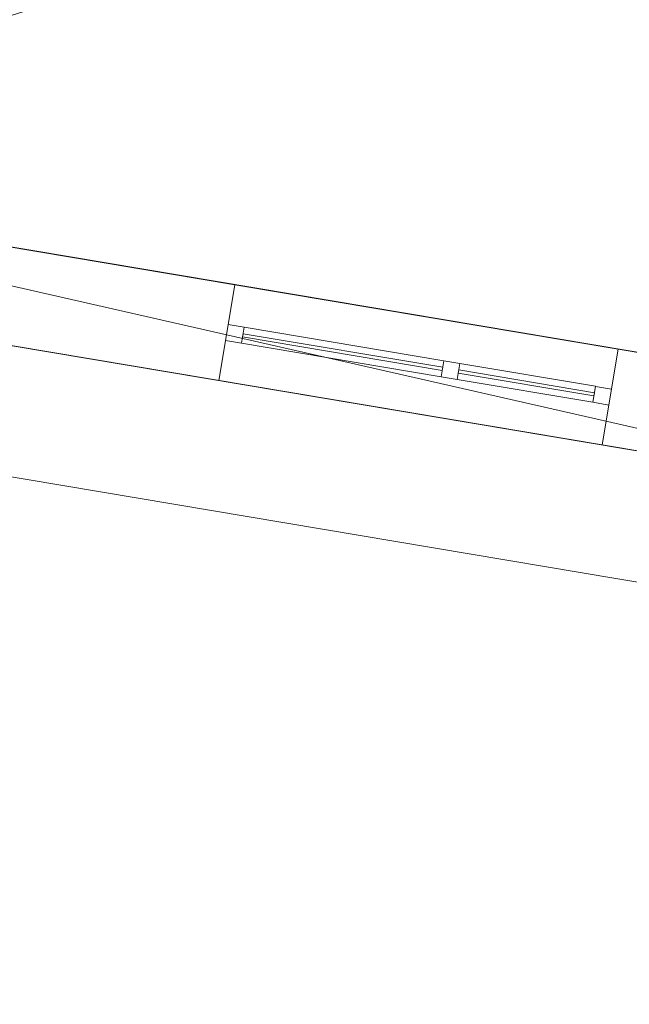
# Model space of a CAD drawing. Header units: millimetres. Extents: x -430348 to -225823, y -86243 to 5084.
# Tile 680 of 1056: x -358638 to -356756, y -8642 to -5601. Entities that reach past the tile are written whole.
import ezdxf

# ---------------------------------------------------------------- set-up
doc = ezdxf.new("R2010")
doc.units = ezdxf.units.MM
for name, color, linetype, lineweight in [('A-GLAZ-CURT', 52, 'Continuous', 9), ('A-GLAZ-CWMG', 51, 'Continuous', 9), ('A-ROOF', 132, 'Continuous', 9), ('A-WALL', 113, 'Continuous', 9)]:
    doc.layers.add(name, color=color, linetype=linetype, lineweight=lineweight)

# ---------------------------------------------------------------- blocks, each defined once
blk = doc.blocks.new('System Panel - Glazed-518796-_3D_ Copy 1')
at = {"layer": 'A-GLAZ-CURT', "transparency": 33554471}
mesh = blk.add_polyface(dxfattribs=at)
corners = [(-312.5, 5), (-312.5, 5, 500), (312.5, 5, 500), (312.5, 5)]
mesh.append_faces([[corners[k] for k in face] for face in [(2, 3, 0, 1)]])
mesh = blk.add_polyface(dxfattribs=at)
corners = [(312.5, -5), (-312.5, -5), (-312.5, 5), (312.5, 5)]
mesh.append_faces([[corners[k] for k in face] for face in [(0, 1, 2, 3)]])
mesh = blk.add_polyface(dxfattribs=at)
corners = [(-312.5, -5, 500), (312.5, -5, 500), (312.5, 5, 500), (-312.5, 5, 500)]
mesh.append_faces([[corners[k] for k in face] for face in [(3, 0, 1, 2)]])
mesh = blk.add_polyface(dxfattribs=at)
corners = [(-312.5, -5), (-312.5, -5, 500), (-312.5, 5, 500), (-312.5, 5)]
mesh.append_faces([[corners[k] for k in face] for face in [(0, 1, 2, 3)]])
mesh = blk.add_polyface(dxfattribs=at)
corners = [(312.5, -5, 500), (312.5, -5), (312.5, 5), (312.5, 5, 500)]
mesh.append_faces([[corners[k] for k in face] for face in [(0, 1, 2, 3)]])
mesh = blk.add_polyface(dxfattribs=at)
corners = [(-312.5, -5), (312.5, -5), (312.5, -5, 500), (-312.5, -5, 500)]
mesh.append_faces([[corners[k] for k in face] for face in [(2, 3, 0, 1)]])
blk = doc.blocks.new('Rectangular Mullion - 50mm x 50mm-372304-_3D_ Copy 1')
at = {"layer": 'A-GLAZ-CWMG'}
mesh = blk.add_polyface(dxfattribs=at)
corners = [(0, 25), (-50, 25), (-50, -25), (0, -25)]
mesh.append_faces([[corners[k] for k in face] for face in [(2, 3, 0, 1)]])
mesh = blk.add_polyface(dxfattribs=at)
corners = [(-50, 25), (0, 25), (0, 25, -575), (-50, 25, -575)]
mesh.append_faces([[corners[k] for k in face] for face in [(3, 0, 1, 2)]])
mesh = blk.add_polyface(dxfattribs=at)
corners = [(-50, -25), (-50, 25), (-50, 25, -575), (-50, -25, -575)]
mesh.append_faces([[corners[k] for k in face] for face in [(3, 0, 1, 2)]])
mesh = blk.add_polyface(dxfattribs=at)
corners = [(0, 25), (0, -25), (0, -25, -575), (0, 25, -575)]
mesh.append_faces([[corners[k] for k in face] for face in [(3, 0, 1, 2)]])
mesh = blk.add_polyface(dxfattribs=at)
corners = [(0, -25), (-50, -25), (-50, -25, -575), (0, -25, -575)]
mesh.append_faces([[corners[k] for k in face] for face in [(3, 0, 1, 2)]])
blk = doc.blocks.new('Rectangular Mullion - 50mm x 50mm-286072-_3D_ Copy 1')
at = {"layer": 'A-GLAZ-CWMG'}
mesh = blk.add_polyface(dxfattribs=at)
corners = [(0, 25), (-50, 25), (-50, -25), (0, -25)]
mesh.append_faces([[corners[k] for k in face] for face in [(3, 0, 1, 2)]])
mesh = blk.add_polyface(dxfattribs=at)
corners = [(0, 25, -425), (0, -25, -425), (-50, -25, -425), (-50, 25, -425)]
mesh.append_faces([[corners[k] for k in face] for face in [(3, 0, 1, 2)]])
mesh = blk.add_polyface(dxfattribs=at)
corners = [(-50, 25), (0, 25), (0, 25, -425), (-50, 25, -425)]
mesh.append_faces([[corners[k] for k in face] for face in [(0, 1, 2, 3)]])
mesh = blk.add_polyface(dxfattribs=at)
corners = [(-50, -25), (-50, 25), (-50, 25, -425), (-50, -25, -425)]
mesh.append_faces([[corners[k] for k in face] for face in [(0, 1, 2, 3)]])
mesh = blk.add_polyface(dxfattribs=at)
corners = [(0, 25), (0, -25), (0, -25, -425), (0, 25, -425)]
mesh.append_faces([[corners[k] for k in face] for face in [(0, 1, 2, 3)]])
mesh = blk.add_polyface(dxfattribs=at)
corners = [(0, -25), (-50, -25), (-50, -25, -425), (0, -25, -425)]
mesh.append_faces([[corners[k] for k in face] for face in [(0, 1, 2, 3)]])
blk = doc.blocks.new('Rectangular Mullion - 50mm x 50mm-372305-_3D_ Copy 1')
at = {"layer": 'A-GLAZ-CWMG'}
mesh = blk.add_polyface(dxfattribs=at)
corners = [(0, 25), (-50, 25), (-50, -25), (0, -25)]
mesh.append_faces([[corners[k] for k in face] for face in [(3, 0, 1, 2)]])
mesh = blk.add_polyface(dxfattribs=at)
corners = [(-50, 25), (0, 25), (0, 25, -575), (-50, 25, -575)]
mesh.append_faces([[corners[k] for k in face] for face in [(3, 0, 1, 2)]])
mesh = blk.add_polyface(dxfattribs=at)
corners = [(-50, -25), (-50, 25), (-50, 25, -575), (-50, -25, -575)]
mesh.append_faces([[corners[k] for k in face] for face in [(3, 0, 1, 2)]])
mesh = blk.add_polyface(dxfattribs=at)
corners = [(0, 25), (0, -25), (0, -25, -575), (0, 25, -575)]
mesh.append_faces([[corners[k] for k in face] for face in [(3, 0, 1, 2)]])
mesh = blk.add_polyface(dxfattribs=at)
corners = [(0, -25), (-50, -25), (-50, -25, -575), (0, -25, -575)]
mesh.append_faces([[corners[k] for k in face] for face in [(3, 0, 1, 2)]])
blk = doc.blocks.new('Rectangular Mullion - 50mm x 50mm-374248-_3D_ Copy 1')
at = {"layer": 'A-GLAZ-CWMG'}
mesh = blk.add_polyface(dxfattribs=at)
corners = [(0, 25), (-50, 25), (-50, -25), (0, -25)]
mesh.append_faces([[corners[k] for k in face] for face in [(3, 0, 1, 2)]])
mesh = blk.add_polyface(dxfattribs=at)
corners = [(0, 25, -625), (0, -25, -625), (-50, -25, -625), (-50, 25, -625)]
mesh.append_faces([[corners[k] for k in face] for face in [(3, 0, 1, 2)]])
mesh = blk.add_polyface(dxfattribs=at)
corners = [(-50, 25), (0, 25), (0, 25, -625), (-50, 25, -625)]
mesh.append_faces([[corners[k] for k in face] for face in [(0, 1, 2, 3)]])
mesh = blk.add_polyface(dxfattribs=at)
corners = [(-50, -25), (-50, 25), (-50, 25, -625), (-50, -25, -625)]
mesh.append_faces([[corners[k] for k in face] for face in [(0, 1, 2, 3)]])
mesh = blk.add_polyface(dxfattribs=at)
corners = [(0, 25), (0, -25), (0, -25, -625), (0, 25, -625)]
mesh.append_faces([[corners[k] for k in face] for face in [(0, 1, 2, 3)]])
mesh = blk.add_polyface(dxfattribs=at)
corners = [(0, -25), (-50, -25), (-50, -25, -625), (0, -25, -625)]
mesh.append_faces([[corners[k] for k in face] for face in [(0, 1, 2, 3)]])
blk = doc.blocks.new('System Panel - Glazed-518838-_3D_ Copy 1')
at = {"layer": 'A-GLAZ-CURT', "transparency": 33554471}
mesh = blk.add_polyface(dxfattribs=at)
corners = [(-212.5, 5), (-212.5, 5, 500), (212.5, 5, 500), (212.5, 5)]
mesh.append_faces([[corners[k] for k in face] for face in [(1, 2, 3, 0)]])
mesh = blk.add_polyface(dxfattribs=at)
corners = [(212.5, -5), (-212.5, -5), (-212.5, 5), (212.5, 5)]
mesh.append_faces([[corners[k] for k in face] for face in [(3, 0, 1, 2)]])
mesh = blk.add_polyface(dxfattribs=at)
corners = [(-212.5, -5, 500), (212.5, -5, 500), (212.5, 5, 500), (-212.5, 5, 500)]
mesh.append_faces([[corners[k] for k in face] for face in [(0, 1, 2, 3)]])
mesh = blk.add_polyface(dxfattribs=at)
corners = [(-212.5, -5), (-212.5, -5, 500), (-212.5, 5, 500), (-212.5, 5)]
mesh.append_faces([[corners[k] for k in face] for face in [(0, 1, 2, 3)]])
mesh = blk.add_polyface(dxfattribs=at)
corners = [(212.5, -5, 500), (212.5, -5), (212.5, 5), (212.5, 5, 500)]
mesh.append_faces([[corners[k] for k in face] for face in [(0, 1, 2, 3)]])
mesh = blk.add_polyface(dxfattribs=at)
corners = [(-212.5, -5), (212.5, -5), (212.5, -5, 500), (-212.5, -5, 500)]
mesh.append_faces([[corners[k] for k in face] for face in [(3, 0, 1, 2)]])
blk = doc.blocks.new('Rectangular Mullion - 50mm x 50mm-374249-_3D_ Copy 1')
at = {"layer": 'A-GLAZ-CWMG'}
mesh = blk.add_polyface(dxfattribs=at)
corners = [(0, 25), (-50, 25), (-50, -25), (0, -25)]
mesh.append_faces([[corners[k] for k in face] for face in [(3, 0, 1, 2)]])
mesh = blk.add_polyface(dxfattribs=at)
corners = [(0, 25, -625), (0, -25, -625), (-50, -25, -625), (-50, 25, -625)]
mesh.append_faces([[corners[k] for k in face] for face in [(3, 0, 1, 2)]])
mesh = blk.add_polyface(dxfattribs=at)
corners = [(-50, 25), (0, 25), (0, 25, -625), (-50, 25, -625)]
mesh.append_faces([[corners[k] for k in face] for face in [(0, 1, 2, 3)]])
mesh = blk.add_polyface(dxfattribs=at)
corners = [(-50, -25), (-50, 25), (-50, 25, -625), (-50, -25, -625)]
mesh.append_faces([[corners[k] for k in face] for face in [(0, 1, 2, 3)]])
mesh = blk.add_polyface(dxfattribs=at)
corners = [(0, 25), (0, -25), (0, -25, -625), (0, 25, -625)]
mesh.append_faces([[corners[k] for k in face] for face in [(0, 1, 2, 3)]])
mesh = blk.add_polyface(dxfattribs=at)
corners = [(0, -25), (-50, -25), (-50, -25, -625), (0, -25, -625)]
mesh.append_faces([[corners[k] for k in face] for face in [(0, 1, 2, 3)]])
blk = doc.blocks.new('Rectangular Mullion - 50mm x 50mm-286071-_3D_ Copy 1')
at = {"layer": 'A-GLAZ-CWMG'}
mesh = blk.add_polyface(dxfattribs=at)
corners = [(0, 25), (-50, 25), (-50, -25), (0, -25)]
mesh.append_faces([[corners[k] for k in face] for face in [(2, 3, 0, 1)]])
mesh = blk.add_polyface(dxfattribs=at)
corners = [(0, 25, -425), (0, -25, -425), (-50, -25, -425), (-50, 25, -425)]
mesh.append_faces([[corners[k] for k in face] for face in [(0, 1, 2, 3)]])
mesh = blk.add_polyface(dxfattribs=at)
corners = [(-50, 25), (0, 25), (0, 25, -425), (-50, 25, -425)]
mesh.append_faces([[corners[k] for k in face] for face in [(0, 1, 2, 3)]])
mesh = blk.add_polyface(dxfattribs=at)
corners = [(-50, -25), (-50, 25), (-50, 25, -425), (-50, -25, -425)]
mesh.append_faces([[corners[k] for k in face] for face in [(0, 1, 2, 3)]])
mesh = blk.add_polyface(dxfattribs=at)
corners = [(0, 25), (0, -25), (0, -25, -425), (0, 25, -425)]
mesh.append_faces([[corners[k] for k in face] for face in [(0, 1, 2, 3)]])
mesh = blk.add_polyface(dxfattribs=at)
corners = [(0, -25), (-50, -25), (-50, -25, -425), (0, -25, -425)]
mesh.append_faces([[corners[k] for k in face] for face in [(0, 1, 2, 3)]])
blk = doc.blocks.new('Rectangular Mullion - 50mm x 50mm-372307-_3D_ Copy 1')
at = {"layer": 'A-GLAZ-CWMG'}
mesh = blk.add_polyface(dxfattribs=at)
corners = [(0, 25, -575), (0, -25, -575), (-50, -25, -575), (-50, 25, -575)]
mesh.append_faces([[corners[k] for k in face] for face in [(0, 1, 2, 3)]])
mesh = blk.add_polyface(dxfattribs=at)
corners = [(-50, 25), (0, 25), (0, 25, -575), (-50, 25, -575)]
mesh.append_faces([[corners[k] for k in face] for face in [(3, 0, 1, 2)]])
mesh = blk.add_polyface(dxfattribs=at)
corners = [(-50, -25), (-50, 25), (-50, 25, -575), (-50, -25, -575)]
mesh.append_faces([[corners[k] for k in face] for face in [(3, 0, 1, 2)]])
mesh = blk.add_polyface(dxfattribs=at)
corners = [(0, 25), (0, -25), (0, -25, -575), (0, 25, -575)]
mesh.append_faces([[corners[k] for k in face] for face in [(3, 0, 1, 2)]])
mesh = blk.add_polyface(dxfattribs=at)
corners = [(0, -25), (-50, -25), (-50, -25, -575), (0, -25, -575)]
mesh.append_faces([[corners[k] for k in face] for face in [(3, 0, 1, 2)]])
blk = doc.blocks.new('Rectangular Mullion - 50mm x 50mm-372306-_3D_ Copy 1')
at = {"layer": 'A-GLAZ-CWMG'}
mesh = blk.add_polyface(dxfattribs=at)
corners = [(0, 25, -575), (0, -25, -575), (-50, -25, -575), (-50, 25, -575)]
mesh.append_faces([[corners[k] for k in face] for face in [(3, 0, 1, 2)]])
mesh = blk.add_polyface(dxfattribs=at)
corners = [(-50, 25), (0, 25), (0, 25, -575), (-50, 25, -575)]
mesh.append_faces([[corners[k] for k in face] for face in [(3, 0, 1, 2)]])
mesh = blk.add_polyface(dxfattribs=at)
corners = [(-50, -25), (-50, 25), (-50, 25, -575), (-50, -25, -575)]
mesh.append_faces([[corners[k] for k in face] for face in [(3, 0, 1, 2)]])
mesh = blk.add_polyface(dxfattribs=at)
corners = [(0, 25), (0, -25), (0, -25, -575), (0, 25, -575)]
mesh.append_faces([[corners[k] for k in face] for face in [(3, 0, 1, 2)]])
mesh = blk.add_polyface(dxfattribs=at)
corners = [(0, -25), (-50, -25), (-50, -25, -575), (0, -25, -575)]
mesh.append_faces([[corners[k] for k in face] for face in [(3, 0, 1, 2)]])
blk = doc.blocks.new('Rectangular Mullion - 50mm x 50mm-225392-_3D_ Copy 1')
at = {"layer": 'A-GLAZ-CWMG'}
mesh = blk.add_polyface(dxfattribs=at)
corners = [(25, 25), (-25, 25), (-25, -25), (25, -25)]
mesh.append_faces([[corners[k] for k in face] for face in [(2, 3, 0, 1)]])
mesh = blk.add_polyface(dxfattribs=at)
corners = [(25, 25, -425), (25, -25, -425), (-25, -25, -425), (-25, 25, -425)]
mesh.append_faces([[corners[k] for k in face] for face in [(0, 1, 2, 3)]])
mesh = blk.add_polyface(dxfattribs=at)
corners = [(-25, 25), (25, 25), (25, 25, -425), (-25, 25, -425)]
mesh.append_faces([[corners[k] for k in face] for face in [(3, 0, 1, 2)]])
mesh = blk.add_polyface(dxfattribs=at)
corners = [(-25, -25), (-25, 25), (-25, 25, -425), (-25, -25, -425)]
mesh.append_faces([[corners[k] for k in face] for face in [(3, 0, 1, 2)]])
mesh = blk.add_polyface(dxfattribs=at)
corners = [(25, 25), (25, -25), (25, -25, -425), (25, 25, -425)]
mesh.append_faces([[corners[k] for k in face] for face in [(3, 0, 1, 2)]])
mesh = blk.add_polyface(dxfattribs=at)
corners = [(25, -25), (-25, -25), (-25, -25, -425), (25, -25, -425)]
mesh.append_faces([[corners[k] for k in face] for face in [(3, 0, 1, 2)]])
blk = doc.blocks.new('Rectangular Mullion - 50mm x 50mm-378290-_3D_ Copy 1')
at = {"layer": 'A-GLAZ-CWMG'}
mesh = blk.add_polyface(dxfattribs=at)
corners = [(25, 25), (-25, 25), (-25, -25), (25, -25)]
mesh.append_faces([[corners[k] for k in face] for face in [(2, 3, 0, 1)]])
mesh = blk.add_polyface(dxfattribs=at)
corners = [(25, 25, -625), (25, -25, -625), (-25, -25, -625), (-25, 25, -625)]
mesh.append_faces([[corners[k] for k in face] for face in [(0, 1, 2, 3)]])
mesh = blk.add_polyface(dxfattribs=at)
corners = [(-25, 25), (25, 25), (25, 25, -625), (-25, 25, -625)]
mesh.append_faces([[corners[k] for k in face] for face in [(0, 1, 2, 3)]])
mesh = blk.add_polyface(dxfattribs=at)
corners = [(-25, -25), (-25, 25), (-25, 25, -625), (-25, -25, -625)]
mesh.append_faces([[corners[k] for k in face] for face in [(0, 1, 2, 3)]])
mesh = blk.add_polyface(dxfattribs=at)
corners = [(25, 25), (25, -25), (25, -25, -625), (25, 25, -625)]
mesh.append_faces([[corners[k] for k in face] for face in [(0, 1, 2, 3)]])
mesh = blk.add_polyface(dxfattribs=at)
corners = [(25, -25), (-25, -25), (-25, -25, -625), (25, -25, -625)]
mesh.append_faces([[corners[k] for k in face] for face in [(0, 1, 2, 3)]])
blk = doc.blocks.new('Rectangular Mullion - 50mm x 50mm-379571-_3D_ Copy 1')
at = {"layer": 'A-GLAZ-CWMG'}
mesh = blk.add_polyface(dxfattribs=at)
corners = [(25, 25, -575), (25, -25, -575), (-25, -25, -575), (-25, 25, -575)]
mesh.append_faces([[corners[k] for k in face] for face in [(0, 1, 2, 3)]])
mesh = blk.add_polyface(dxfattribs=at)
corners = [(-25, 25), (25, 25), (25, 25, -575), (-25, 25, -575)]
mesh.append_faces([[corners[k] for k in face] for face in [(3, 0, 1, 2)]])
mesh = blk.add_polyface(dxfattribs=at)
corners = [(-25, -25), (-25, 25), (-25, 25, -575), (-25, -25, -575)]
mesh.append_faces([[corners[k] for k in face] for face in [(3, 0, 1, 2)]])
mesh = blk.add_polyface(dxfattribs=at)
corners = [(25, 25), (25, -25), (25, -25, -575), (25, 25, -575)]
mesh.append_faces([[corners[k] for k in face] for face in [(3, 0, 1, 2)]])
mesh = blk.add_polyface(dxfattribs=at)
corners = [(25, -25), (-25, -25), (-25, -25, -575), (25, -25, -575)]
mesh.append_faces([[corners[k] for k in face] for face in [(3, 0, 1, 2)]])
blk = doc.blocks.new('Rectangular Mullion - 50mm x 50mm-379572-_3D_ Copy 1')
at = {"layer": 'A-GLAZ-CWMG'}
mesh = blk.add_polyface(dxfattribs=at)
corners = [(25, 25), (-25, 25), (-25, -25), (25, -25)]
mesh.append_faces([[corners[k] for k in face] for face in [(2, 3, 0, 1)]])
mesh = blk.add_polyface(dxfattribs=at)
corners = [(-25, 25), (25, 25), (25, 25, -575), (-25, 25, -575)]
mesh.append_faces([[corners[k] for k in face] for face in [(3, 0, 1, 2)]])
mesh = blk.add_polyface(dxfattribs=at)
corners = [(-25, -25), (-25, 25), (-25, 25, -575), (-25, -25, -575)]
mesh.append_faces([[corners[k] for k in face] for face in [(3, 0, 1, 2)]])
mesh = blk.add_polyface(dxfattribs=at)
corners = [(25, 25), (25, -25), (25, -25, -575), (25, 25, -575)]
mesh.append_faces([[corners[k] for k in face] for face in [(3, 0, 1, 2)]])
mesh = blk.add_polyface(dxfattribs=at)
corners = [(25, -25), (-25, -25), (-25, -25, -575), (25, -25, -575)]
mesh.append_faces([[corners[k] for k in face] for face in [(3, 0, 1, 2)]])

msp = doc.modelspace()

# ---------------------------------------------------------------- block references
at = {"layer": 'A-GLAZ-CURT', "transparency": 33554471, "rotation": 350.4526997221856}
for name, p in [('System Panel - Glazed-518796-_3D_ Copy 1', (-357640.7, -6627.7, 62157.6)), ('System Panel - Glazed-518796-_3D_ Copy 1', (-357640.7, -6627.7, 62707.6)), ('System Panel - Glazed-518838-_3D_ Copy 1', (-357073.7, -6723, 62157.6)), ('System Panel - Glazed-518838-_3D_ Copy 1', (-357073.7, -6723, 62707.6))]:
    msp.add_blockref(name, p, dxfattribs=at)
at = {"layer": 'A-GLAZ-CWMG', "rotation": 170.4526997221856}
for name, p in [('Rectangular Mullion - 50mm x 50mm-372304-_3D_ Copy 1', (-357998.2, -6567.6, 63257.6)), ('Rectangular Mullion - 50mm x 50mm-372307-_3D_ Copy 1', (-357998.2, -6567.6, 62682.6))]:
    msp.add_blockref(name, p, dxfattribs=at)
at = {"layer": 'A-GLAZ-CWMG', "extrusion": (-0.986149, 0.165862, 0), "rotation": 270}
for name, p in [('Rectangular Mullion - 50mm x 50mm-374248-_3D_ Copy 1', (65854.8, 62107.6, 351900.3)), ('Rectangular Mullion - 50mm x 50mm-286071-_3D_ Copy 1', (65854.8, 62107.6, 351225.3))]:
    msp.add_blockref(name, p, dxfattribs=at)
at = {"layer": 'A-GLAZ-CWMG', "extrusion": (0.986149, -0.165862, 0), "rotation": 90}
for name, p in [('Rectangular Mullion - 50mm x 50mm-374249-_3D_ Copy 1', (-65854.8, 63257.6, -351275.3)), ('Rectangular Mullion - 50mm x 50mm-378290-_3D_ Copy 1', (-65854.8, 62682.6, -351275.3)), ('Rectangular Mullion - 50mm x 50mm-286072-_3D_ Copy 1', (-65854.8, 63257.6, -350800.3)), ('Rectangular Mullion - 50mm x 50mm-225392-_3D_ Copy 1', (-65854.8, 62682.6, -350800.3))]:
    msp.add_blockref(name, p, dxfattribs=at)
at = {"layer": 'A-GLAZ-CWMG', "extrusion": (0, 0, -1)}
for name, p, rotation in [('Rectangular Mullion - 50mm x 50mm-379571-_3D_ Copy 1', (357307.9, -6683.7, -62682.6), 189.5473002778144), ('Rectangular Mullion - 50mm x 50mm-379572-_3D_ Copy 1', (357307.9, -6683.7, -62107.6), 189.5473002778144), ('Rectangular Mullion - 50mm x 50mm-372305-_3D_ Copy 1', (356814.8, -6766.6, -62107.6), 189.5473002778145), ('Rectangular Mullion - 50mm x 50mm-372306-_3D_ Copy 1', (356814.8, -6766.6, -62682.6), 189.5473002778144)]:
    msp.add_blockref(name, p, dxfattribs=dict(at, rotation=rotation))

# ---------------------------------------------------------------- meshes
at = {"layer": 'A-ROOF'}
mesh = msp.add_polyface(dxfattribs=at)
corners = [(-360412.7, 480.5, 63357.6), (-361590.3, -6521.1, 63357.6), (-357333, -3637.3, 65907.6)]
mesh.append_faces([[corners[k] for k in face] for face in [(1, 2, 0)]])
mesh = msp.add_polyface(dxfattribs=at)
corners = [(-361590.3, -6521.1, 63257.6), (-360412.7, 480.5, 63257.6), (-357333, -3637.3, 65807.6)]
mesh.append_faces([[corners[k] for k in face] for face in [(1, 2, 0)]])
mesh = msp.add_polyface(dxfattribs=at)
corners = [(-335956.2, -3632.8, 63357.6), (-360412.7, 480.5, 63357.6), (-357333, -3637.3, 65907.6), (-355277.9, -3983, 65907.6), (-355180.4, -3403.2, 65485.3), (-354376.7, -3538.4, 65485.3), (-354474.2, -4118.1, 65907.6), (-343029.9, -6043, 65907.6), (-342932.4, -5463.2, 65485.3), (-342128.7, -5598.4, 65485.3), (-342226.2, -6178.1, 65907.6), (-340055.7, -6543.2, 65907.6)]
mesh.append_faces([[corners[k] for k in face] for face in [(4, 1, 2, 3)]], dxfattribs={"vtx0": -1})
mesh.append_faces([[corners[k] for k in face] for face in [(1, 4, 5, 0)]], dxfattribs={"vtx0": -1, "vtx2": -1})
mesh.append_faces([[corners[k] for k in face] for face in [(11, 0, 9, 10), (7, 8, 5, 6)]], dxfattribs={"vtx1": -1})
mesh.append_faces([[corners[k] for k in face] for face in [(8, 9, 0, 5)]], dxfattribs={"vtx1": -1, "vtx2": -1, "vtx3": -1})
mesh = msp.add_polyface(dxfattribs=at)
corners = [(-360412.7, 480.5, 63257.6), (-335956.2, -3632.8, 63257.6), (-340055.7, -6543.2, 65807.6), (-342226.2, -6178.1, 65807.6), (-342128.7, -5598.4, 65385.3), (-342932.4, -5463.2, 65385.3), (-343029.9, -6043, 65807.6), (-354474.2, -4118.1, 65807.6), (-354376.7, -3538.4, 65385.3), (-355180.4, -3403.2, 65385.3), (-355277.9, -3983, 65807.6), (-357333, -3637.3, 65807.6)]
mesh.append_faces([[corners[k] for k in face] for face in [(4, 1, 2, 3), (8, 5, 6, 7)]], dxfattribs={"vtx0": -1})
mesh.append_faces([[corners[k] for k in face] for face in [(1, 4, 5, 8)]], dxfattribs={"vtx0": -1, "vtx2": -1, "vtx3": -1})
mesh.append_faces([[corners[k] for k in face] for face in [(11, 0, 9, 10)]], dxfattribs={"vtx1": -1})
mesh.append_faces([[corners[k] for k in face] for face in [(8, 9, 0, 1)]], dxfattribs={"vtx1": -1, "vtx3": -1})
mesh = msp.add_polyface(dxfattribs=at)
corners = [(-361590.3, -6521.1, 63357.6), (-337133.8, -10634.5, 63357.6), (-340055.7, -6543.2, 65907.6), (-342226.2, -6178.1, 65907.6), (-342319.5, -6732.4, 65503.9), (-343123.2, -6597.3, 65503.9), (-343029.9, -6043, 65907.6), (-354474.2, -4118.1, 65907.6), (-354567.4, -4672.4, 65503.9), (-355371.1, -4537.3, 65503.9), (-355277.9, -3983, 65907.6), (-357333, -3637.3, 65907.6)]
mesh.append_faces([[corners[k] for k in face] for face in [(4, 1, 2, 3)]], dxfattribs={"vtx0": -1})
mesh.append_faces([[corners[k] for k in face] for face in [(1, 4, 5, 8)]], dxfattribs={"vtx0": -1, "vtx2": -1, "vtx3": -1})
mesh.append_faces([[corners[k] for k in face] for face in [(11, 0, 9, 10)]], dxfattribs={"vtx1": -1})
mesh.append_faces([[corners[k] for k in face] for face in [(8, 9, 0, 1)]], dxfattribs={"vtx1": -1, "vtx3": -1})
mesh.append_faces([[corners[k] for k in face] for face in [(6, 7, 8, 5)]], dxfattribs={"vtx2": -1})
mesh = msp.add_polyface(dxfattribs=at)
corners = [(-337133.8, -10634.5, 63257.6), (-361590.3, -6521.1, 63257.6), (-357333, -3637.3, 65807.6), (-355277.9, -3983, 65807.6), (-355371.1, -4537.3, 65403.9), (-354567.4, -4672.4, 65403.9), (-354474.2, -4118.1, 65807.6), (-343029.9, -6043, 65807.6), (-343123.2, -6597.3, 65403.9), (-342319.5, -6732.4, 65403.9), (-342226.2, -6178.1, 65807.6), (-340055.7, -6543.2, 65807.6)]
mesh.append_faces([[corners[k] for k in face] for face in [(4, 1, 2, 3)]], dxfattribs={"vtx0": -1})
mesh.append_faces([[corners[k] for k in face] for face in [(1, 4, 5, 0)]], dxfattribs={"vtx0": -1, "vtx2": -1})
mesh.append_faces([[corners[k] for k in face] for face in [(11, 0, 9, 10)]], dxfattribs={"vtx1": -1})
mesh.append_faces([[corners[k] for k in face] for face in [(8, 9, 0, 5)]], dxfattribs={"vtx1": -1, "vtx2": -1, "vtx3": -1})
mesh.append_faces([[corners[k] for k in face] for face in [(5, 6, 7, 8)]], dxfattribs={"vtx3": -1})
mesh = msp.add_polyface(dxfattribs=at)
corners = [(-361793.8, -10745.9, 61168.1), (-361030.9, -6209.6, 61282.7), (-355459.1, -7146.7, 61282.7), (-356222.1, -11683, 61168.1)]
mesh.append_faces([[corners[k] for k in face] for face in [(0, 1, 2, 3)]])
mesh = msp.add_polyface(dxfattribs=at)
corners = [(-361030.9, -6209.6, 61382.7), (-361793.8, -10745.9, 61268.1), (-356222.1, -11683, 61268.1), (-355459.1, -7146.7, 61382.7)]
mesh.append_faces([[corners[k] for k in face] for face in [(3, 0, 1, 2)]])
mesh = msp.add_polyface(dxfattribs=at)
corners = [(-361030.9, -6209.6, 61382.7), (-355459.1, -7146.7, 61382.7), (-355459.1, -7146.7, 61282.7), (-361030.9, -6209.6, 61282.7)]
mesh.append_faces([[corners[k] for k in face] for face in [(0, 1, 2, 3)]])
mesh = msp.add_polyface(dxfattribs=at)
corners = [(-361590.3, -6521.1, 63357.6), (-361590.3, -6521.1, 63257.6), (-337133.8, -10634.5, 63257.6), (-337133.8, -10634.5, 63357.6)]
mesh.append_faces([[corners[k] for k in face] for face in [(0, 1, 2, 3)]])
at = {"layer": 'A-WALL'}
mesh = msp.add_polyface(dxfattribs=at)
corners = [(-337856.4, -10107.3, 58457.6), (-337918.4, -10096.9, 58457.6), (-341603.7, -9477.1, 58457.6), (-341899.6, -9427.3, 58457.6), (-350281.8, -8017.5, 58457.6), (-350577.7, -7967.7, 58457.6), (-353486.8, -7478.4, 58457.6), (-353782.7, -7428.7, 58457.6), (-355557.7, -7130.1, 58457.6), (-355853.6, -7080.4, 58457.6), (-360735, -6259.4, 58457.6), (-360685.3, -5963.5, 58457.6), (-350133.5, -7738.2, 58457.6), (-349837.6, -7788, 58457.6), (-348703.5, -7978.7, 58457.6), (-348407.7, -8028.5, 58457.6), (-337806.6, -9811.5, 58457.6)]
mesh.append_faces([[corners[k] for k in face] for face in [(11, 8, 9, 10)]], dxfattribs={"vtx0": -1})
mesh.append_faces([[corners[k] for k in face] for face in [(5, 12, 4)]], dxfattribs={"vtx0": -1, "vtx1": -1})
mesh.append_faces([[corners[k] for k in face] for face in [(12, 7, 8, 11), (16, 2, 3, 15), (4, 14, 15, 3)]], dxfattribs={"vtx0": -1, "vtx2": -1})
mesh.append_faces([[corners[k] for k in face] for face in [(12, 5, 6, 7)]], dxfattribs={"vtx0": -1, "vtx3": -1})
mesh.append_faces([[corners[k] for k in face] for face in [(13, 14, 4, 12)]], dxfattribs={"vtx1": -1, "vtx2": -1})
mesh.append_faces([[corners[k] for k in face] for face in [(16, 0, 1, 2)]], dxfattribs={"vtx3": -1})
mesh = msp.add_polyface(dxfattribs=at)
corners = [(-360735, -6259.4, 63544.9), (-337856.4, -10107.3, 63544.9), (-337806.6, -9811.5, 63760.4), (-360685.3, -5963.5, 63760.4)]
mesh.append_faces([[corners[k] for k in face] for face in [(2, 3, 0, 1)]])
mesh = msp.add_polyface(dxfattribs=at)
corners = [(-337806.6, -9811.5, 58457.6), (-348407.7, -8028.5, 58457.6), (-348703.5, -7978.7, 58457.6), (-349837.6, -7788, 58457.6), (-350133.5, -7738.2, 58457.6), (-360685.3, -5963.5, 58457.6), (-360685.3, -5963.5, 63760.4), (-337806.6, -9811.5, 63760.4), (-357973.3, -6419.6, 63257.6), (-357973.3, -6419.6, 62107.6), (-356790, -6618.7, 62107.6), (-356790, -6618.7, 63257.6), (-354078.1, -7074.8, 63257.6), (-354078.1, -7074.8, 62107.6), (-352648.1, -7315.3, 62107.6), (-352648.1, -7315.3, 63257.6), (-351070.3, -7580.7, 63257.6), (-351070.3, -7580.7, 62107.6), (-350232.1, -7721.6, 62107.6), (-350232.1, -7721.6, 63257.6), (-349541.8, -7837.7, 63257.6), (-349541.8, -7837.7, 62107.6), (-349098, -7912.4, 62107.6), (-349098, -7912.4, 63257.6), (-347569.5, -8169.5, 62107.6), (-347569.5, -8169.5, 63257.6), (-348407.7, -8028.5, 63257.6), (-348407.7, -8028.5, 62107.6), (-344463.1, -8691.9, 62107.6), (-344463.1, -8691.9, 63257.6), (-345745.1, -8476.3, 63257.6), (-345745.1, -8476.3, 62107.6), (-340469.2, -9363.7, 62107.6), (-340469.2, -9363.7, 63257.6), (-341899.1, -9123.2, 63257.6), (-341899.1, -9123.2, 62107.6), (-338053.1, -9770, 62107.6), (-338053.1, -9770, 63257.6), (-338842.1, -9637.4, 63257.6), (-338842.1, -9637.4, 62107.6), (-345794.4, -8468, 59607.6), (-345794.4, -8468, 60757.6), (-346632.6, -8327, 60757.6), (-346632.6, -8327, 59607.6), (-343723.5, -8816.3, 59957.6), (-343723.5, -8816.3, 60757.6), (-344413.8, -8700.2, 60757.6), (-344413.8, -8700.2, 59957.6), (-341849.8, -9131.5, 59507.6), (-341849.8, -9131.5, 60757.6), (-342589.4, -9007.1, 60757.6), (-342589.4, -9007.1, 59507.6), (-353732.9, -7132.8, 59846.6), (-353732.9, -7132.8, 60767.4), (-354373.9, -7025, 60767.4), (-354373.9, -7025, 59846.6), (-348703.5, -7978.7, 58607.6), (-348703.5, -7978.7, 60907.6), (-349837.6, -7788, 60907.6), (-349837.6, -7788, 58607.6), (-347234.2, -8225.9, 58707.6), (-347234.2, -8225.9, 60757.6), (-348072.4, -8084.9, 60757.6), (-348072.4, -8084.9, 58707.6), (-360438.7, -6005, 63257.6), (-360438.7, -6005, 62107.6), (-359600.5, -6146, 62107.6), (-359600.5, -6146, 63257.6)]
mesh.append_faces([[corners[k] for k in face] for face in [(41, 47, 40), (36, 0, 39), (35, 29, 34), (57, 62, 56), (4, 59, 3)]], dxfattribs={"vtx0": -1, "vtx1": -1})
mesh.append_faces([[corners[k] for k in face] for face in [(7, 26, 23, 6), (21, 58, 18, 20), (9, 5, 66, 8)]], dxfattribs={"vtx0": -1, "vtx1": -1, "vtx2": -1})
mesh.append_faces([[corners[k] for k in face] for face in [(39, 0, 48, 32), (42, 61, 24, 31), (57, 22, 27, 62)]], dxfattribs={"vtx0": -1, "vtx1": -1, "vtx2": -1, "vtx3": -1})
mesh.append_faces([[corners[k] for k in face] for face in [(41, 31, 46, 47), (35, 45, 28, 29), (55, 5, 9, 10)]], dxfattribs={"vtx0": -1, "vtx1": -1, "vtx3": -1})
mesh.append_faces([[corners[k] for k in face] for face in [(32, 48, 49), (1, 63, 60, 0), (61, 42, 43, 60), (28, 45, 46, 31), (39, 32, 33, 38), (31, 24, 25, 30), (62, 27, 24, 61), (27, 22, 23, 26), (22, 57, 58, 21), (56, 1, 2), (8, 66, 67), (6, 64, 65, 5), (5, 65, 66)]], dxfattribs={"vtx0": -1, "vtx2": -1})
mesh.append_faces([[corners[k] for k in face] for face in [(35, 49, 50, 45), (60, 43, 40, 51), (56, 62, 63, 1), (7, 37, 38, 33), (7, 33, 34, 29), (17, 52, 53, 14), (6, 23, 20, 19), (6, 19, 16, 15), (10, 12, 13, 54)]], dxfattribs={"vtx0": -1, "vtx2": -1, "vtx3": -1})
mesh.append_faces([[corners[k] for k in face] for face in [(41, 42, 31), (29, 30, 7), (35, 32, 49), (54, 55, 10), (18, 19, 20), (15, 12, 6), (10, 11, 12)]], dxfattribs={"vtx1": -1, "vtx2": -1})
mesh.append_faces([[corners[k] for k in face] for face in [(51, 48, 0, 60), (47, 44, 51, 40), (25, 26, 7, 30), (58, 59, 4, 52), (17, 18, 58, 52), (11, 8, 6, 12), (67, 64, 6, 8)]], dxfattribs={"vtx1": -1, "vtx2": -1, "vtx3": -1})
mesh.append_faces([[corners[k] for k in face] for face in [(50, 51, 44, 45), (36, 37, 7, 0), (59, 56, 2, 3), (4, 5, 55, 52), (53, 54, 13, 14), (16, 17, 14, 15)]], dxfattribs={"vtx1": -1, "vtx3": -1})
mesh = msp.add_polyface(dxfattribs=at)
corners = [(-360735, -6259.4, 58457.6), (-355853.6, -7080.4, 58457.6), (-355557.7, -7130.1, 58457.6), (-353782.7, -7428.7, 58457.6), (-353486.8, -7478.4, 58457.6), (-350577.7, -7967.7, 58457.6), (-350281.8, -8017.5, 58457.6), (-341899.6, -9427.3, 58457.6), (-341603.7, -9477.1, 58457.6), (-337918.4, -10096.9, 58457.6), (-337856.4, -10107.3, 58457.6), (-337856.4, -10107.3, 63544.9), (-360735, -6259.4, 63544.9), (-358023.1, -6715.5, 62107.6), (-358023.1, -6715.5, 63257.6), (-356839.7, -6914.5, 63257.6), (-356839.7, -6914.5, 62107.6), (-354127.8, -7370.6, 62107.6), (-354127.8, -7370.6, 63257.6), (-352697.9, -7611.1, 63257.6), (-352697.9, -7611.1, 62107.6), (-351120.1, -7876.5, 62107.6), (-351120.1, -7876.5, 63257.6), (-350281.8, -8017.5, 63257.6), (-350281.8, -8017.5, 62107.6), (-349591.5, -8133.6, 62107.6), (-349591.5, -8133.6, 63257.6), (-349147.8, -8208.2, 63257.6), (-349147.8, -8208.2, 62107.6), (-347619.2, -8465.3, 63257.6), (-347619.2, -8465.3, 62107.6), (-348457.5, -8324.3, 62107.6), (-348457.5, -8324.3, 63257.6), (-344512.9, -8987.8, 63257.6), (-344512.9, -8987.8, 62107.6), (-345794.9, -8772.2, 62107.6), (-345794.9, -8772.2, 63257.6), (-340519, -9659.5, 63257.6), (-340519, -9659.5, 62107.6), (-341948.9, -9419, 62107.6), (-341948.9, -9419, 63257.6), (-338102.9, -10065.9, 63257.6), (-338102.9, -10065.9, 62107.6), (-338891.8, -9933.2, 62107.6), (-338891.8, -9933.2, 63257.6), (-345844.2, -8763.9, 60757.6), (-345844.2, -8763.9, 59607.6), (-346682.4, -8622.9, 59607.6), (-346682.4, -8622.9, 60757.6), (-343773.3, -9112.2, 60757.6), (-343773.3, -9112.2, 59957.6), (-344463.6, -8996.1, 59957.6), (-344463.6, -8996.1, 60757.6), (-353782.7, -7428.7, 60767.4), (-353782.7, -7428.7, 59846.6), (-354423.7, -7320.9, 59846.6), (-354423.7, -7320.9, 60767.4), (-348753.3, -8274.6, 60907.6), (-348753.3, -8274.6, 58607.6), (-349887.4, -8083.8, 58607.6), (-349887.4, -8083.8, 60907.6), (-341899.6, -9427.3, 60757.6), (-341899.6, -9427.3, 59507.6), (-342639.2, -9302.9, 59507.6), (-342639.2, -9302.9, 60757.6), (-347283.9, -8521.7, 60757.6), (-347283.9, -8521.7, 58707.6), (-348122.2, -8380.7, 58707.6), (-348122.2, -8380.7, 60757.6), (-360488.5, -6300.8, 62107.6), (-360488.5, -6300.8, 63257.6), (-359650.3, -6441.8, 63257.6), (-359650.3, -6441.8, 62107.6)]
mesh.append_faces([[corners[k] for k in face] for face in [(5, 54, 4), (69, 0, 72), (16, 18, 15), (67, 58, 66), (33, 11, 36)]], dxfattribs={"vtx0": -1, "vtx1": -1})
mesh.append_faces([[corners[k] for k in face] for face in [(25, 24, 60, 28), (21, 20, 53), (46, 7, 51, 45), (65, 48, 30, 68), (30, 48, 35, 29), (39, 34, 49)]], dxfattribs={"vtx0": -1, "vtx1": -1, "vtx2": -1})
mesh.append_faces([[corners[k] for k in face] for face in [(62, 9, 43, 38)]], dxfattribs={"vtx0": -1, "vtx1": -1, "vtx2": -1, "vtx3": -1})
mesh.append_faces([[corners[k] for k in face] for face in [(16, 56, 17, 18), (7, 63, 50, 51), (39, 49, 64, 61)]], dxfattribs={"vtx0": -1, "vtx1": -1, "vtx3": -1})
mesh.append_faces([[corners[k] for k in face] for face in [(17, 56, 53, 20), (59, 5, 6, 58), (24, 25, 26, 23), (68, 57, 58, 67), (72, 13, 14, 71), (20, 21, 22, 19), (12, 22, 23), (64, 49, 50, 63), (38, 61, 62), (11, 41, 42), (9, 42, 43)]], dxfattribs={"vtx0": -1, "vtx2": -1})
mesh.append_faces([[corners[k] for k in face] for face in [(1, 55, 56, 16), (21, 53, 54, 60), (58, 6, 7, 66), (5, 59, 60, 54), (28, 60, 57, 31), (12, 70, 71, 14), (12, 14, 15, 18), (12, 18, 19, 22), (35, 48, 45, 52), (68, 30, 31, 57), (11, 32, 29, 36)]], dxfattribs={"vtx0": -1, "vtx2": -1, "vtx3": -1})
mesh.append_faces([[corners[k] for k in face] for face in [(55, 1, 2, 3), (62, 7, 8, 9), (42, 9, 10, 11)]], dxfattribs={"vtx0": -1, "vtx3": -1})
mesh.append_faces([[corners[k] for k in face] for face in [(24, 21, 60), (16, 13, 1), (51, 52, 45), (62, 63, 7), (35, 36, 29), (38, 39, 61)]], dxfattribs={"vtx1": -1, "vtx2": -1})
mesh.append_faces([[corners[k] for k in face] for face in [(0, 1, 13, 72), (26, 27, 12, 23), (11, 12, 27, 32), (46, 47, 66, 7), (40, 37, 11, 33), (44, 41, 11, 37)]], dxfattribs={"vtx1": -1, "vtx2": -1, "vtx3": -1})
mesh.append_faces([[corners[k] for k in face] for face in [(54, 55, 3, 4), (27, 28, 31, 32), (69, 70, 12, 0), (65, 66, 47, 48), (52, 49, 34, 35), (39, 40, 33, 34), (37, 38, 43, 44)]], dxfattribs={"vtx1": -1, "vtx3": -1})
mesh = msp.add_polyface(dxfattribs=at)
corners = [(-358023.1, -6715.5, 62107.6), (-357973.3, -6419.6, 62107.6), (-357973.3, -6419.6, 63257.6), (-358023.1, -6715.5, 63257.6)]
mesh.append_faces([[corners[k] for k in face] for face in [(1, 2, 3, 0)]])
mesh = msp.add_polyface(dxfattribs=at)
corners = [(-358023.1, -6715.5, 63257.6), (-357973.3, -6419.6, 63257.6), (-356790, -6618.7, 63257.6), (-356839.7, -6914.5, 63257.6)]
mesh.append_faces([[corners[k] for k in face] for face in [(1, 2, 3, 0)]])
mesh = msp.add_polyface(dxfattribs=at)
corners = [(-357973.3, -6419.6, 62107.6), (-358023.1, -6715.5, 62107.6), (-356839.7, -6914.5, 62107.6), (-356790, -6618.7, 62107.6)]
mesh.append_faces([[corners[k] for k in face] for face in [(2, 3, 0, 1)]])
mesh = msp.add_polyface(dxfattribs=at)
corners = [(-356839.7, -6914.5, 63257.6), (-356790, -6618.7, 63257.6), (-356790, -6618.7, 62107.6), (-356839.7, -6914.5, 62107.6)]
mesh.append_faces([[corners[k] for k in face] for face in [(1, 2, 3, 0)]])

doc.saveas('drawing.dxf')
